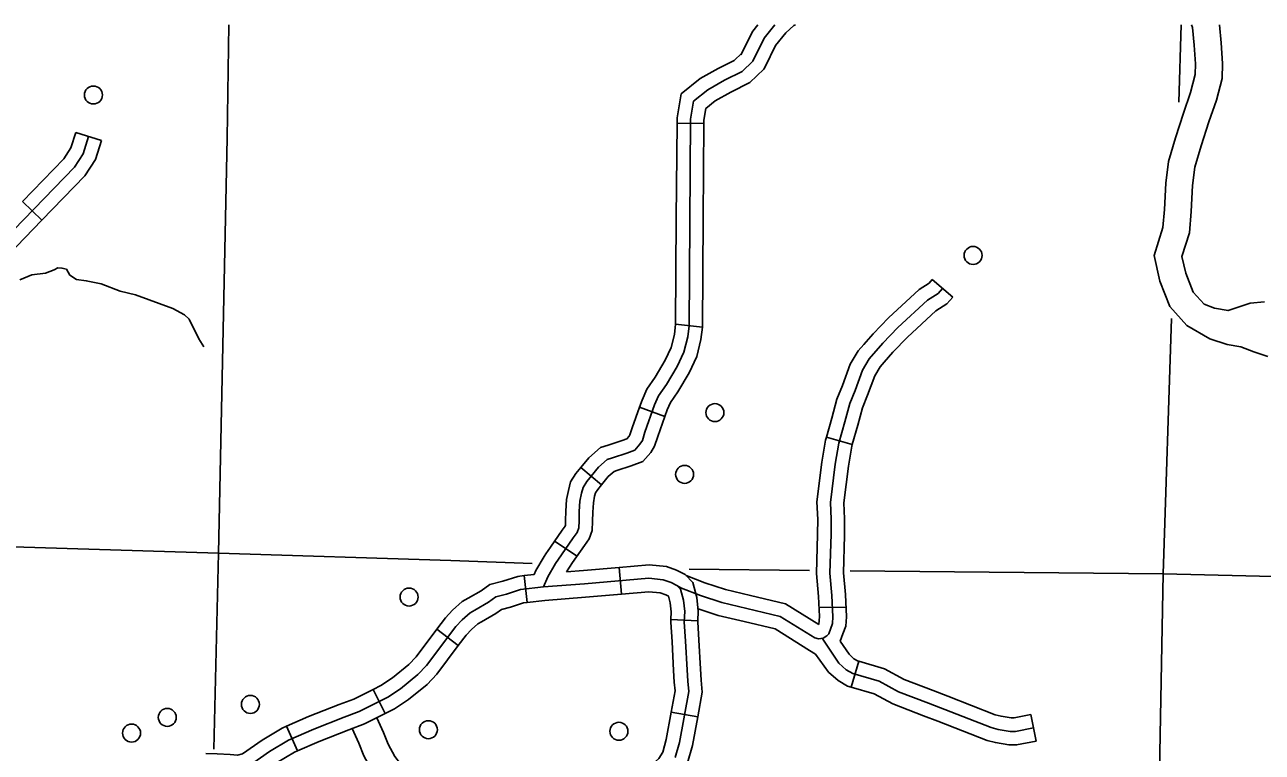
# Model space of a CAD drawing. Extents: x 653372 to 905732, y 627442 to 787275.
# Drawn here: x 864892 to 871753, y 707694 to 711727 of the extents above; entities that cross this region are included whole.
import ezdxf

# ---------------------------------------------------------------- set-up
doc = ezdxf.new("R2010")
doc.units = 0
for name, color, linetype in [('Level 32', 7, 'Continuous'), ('Level 35', 7, 'Continuous'), ('Level 45', 7, 'Continuous'), ('Level 46', 7, 'Continuous'), ('Level 5', 7, 'Continuous'), ('Level 56', 7, 'Continuous')]:
    doc.layers.add(name, color=color, linetype=linetype)

msp = doc.modelspace()

# ---------------------------------------------------------------- linework, layer by layer
at = {"layer": 'Level 32'}
for p, q in [((865174.4, 711128.7), (865317.1, 711084.6)), ((864879.5, 710746.9), (864986.7, 710642.9)), ((868500.5, 710066.6), (868648.9, 710049.2)), ((868300, 709605.8), (868440.7, 709555.5)), ((867974.5, 709271.2), (868090, 709176.6)), ((867829.6, 708863.4), (867953.7, 708780.2)), ((867661.1, 708672.6), (867678.1, 708524.2)), ((868186.8, 708718.4), (868199.7, 708569.6)), ((868623.6, 708422), (868474.4, 708428.7)), ((867176.5, 708375), (867295.7, 708285)), ((866823.1, 708041.9), (866890.9, 707908.8)), ((868623.3, 707889.2), (868476.3, 707915.9)), ((866344, 707837.5), (866403.9, 707700.7))]:
    msp.add_line(p, q, dxfattribs=at)
for points in [[(865245.8, 711106.6), (865216.3, 711011.4), (865167.3, 710936.3), (864604.7, 710356.4)], [(865174.4, 711128.7), (865148.1, 711043.4), (865108.7, 710983.2), (864879.5, 710746.9)], [(865317.1, 711084.6), (865284.6, 710979.3), (865225.9, 710889.5), (864986.7, 710642.9)], [(864986.7, 710642.9), (864659.7, 710305.9), (864625.5, 710266.5)], [(868574.7, 710057.9), (868567.4, 709995.6), (868546.6, 709911.7), (868509.4, 709831.9), (868449.7, 709732.6), (868405.6, 709669.5), (868384, 709618.7), (868330, 709467.8), (868315.9, 709422.2), (868302.4, 709401), (868273.9, 709368.7), (868229.4, 709351.6), (868150.6, 709325.9), (868121.8, 709316.1), (868072.9, 709273.4), (868008.2, 709194.5), (867987, 709162), (867978.7, 709129.2), (867970.1, 709085.3), (867966.6, 709027.4), (867965.2, 708976), (867964, 708937.4), (867954.1, 708912), (867933, 708881.3), (867867.9, 708787.7), (867835.3, 708739), (867792.8, 708666.7), (867768.1, 708609.7)], [(868500.5, 710066.6), (868493.8, 710009), (868475.9, 709936.7), (868443.4, 709867), (868387, 709773.3), (868340, 709706), (868314.4, 709645.9), (868300, 709605.8)], [(868648.9, 710049.2), (868641, 709982.3), (868617.4, 709886.7), (868575.5, 709796.8), (868512.3, 709691.9), (868471.3, 709633.1), (868453.5, 709591.5), (868440.7, 709555.5)], [(868300, 709605.8), (868259.2, 709491.4), (868247.5, 709453.9), (868242.5, 709446), (868230.1, 709431.9), (868204.4, 709422), (868127.1, 709396.7), (868083.9, 709382.1), (868019.1, 709325.6), (867974.5, 709271.2)], [(868440.7, 709555.5), (868400.9, 709444.1), (868384.2, 709390.6), (868362.3, 709356), (868317.8, 709305.6), (868254.4, 709281.2), (868174.2, 709255), (868159.8, 709250.1), (868126.7, 709221.3), (868090, 709176.6)], [(867974.5, 709271.2), (867947.8, 709238.6), (867917.7, 709192.3), (867905.8, 709145.5), (867895.9, 709094.8), (867892, 709030.7), (867890.5, 708978.1), (867889.8, 708952.5), (867887.7, 708947.2), (867871.6, 708923.8), (867806.2, 708829.8), (867781.5, 708792.9)], [(868090, 709176.6), (868068.5, 709150.3), (868056.4, 709131.7), (868051.6, 709112.8), (868044.4, 709075.8), (868041.2, 709024), (868039.8, 708973.8), (868038.3, 708922.3), (868020.6, 708876.8), (867994.5, 708838.9), (867929.6, 708745.6), (867895.1, 708694.1)], [(867781.5, 708792.9), (867772, 708778.7), (867726.1, 708700.6), (867716.7, 708679)], [(867661.1, 708672.6), (867625, 708668.5), (867542.8, 708641.2), (867471.2, 708623.2), (867421.9, 708588.1), (867350.8, 708546.9), (867317.5, 708528.4), (867264.1, 708481.4), (867224.5, 708438.5), (867176.5, 708375)], [(867716.7, 708679), (867661.1, 708672.6)], [(868186.8, 708718.4), (867989.5, 708701.2), (867895.1, 708694.1)], [(868623.6, 708422), (868626, 708476.1), (868618.4, 708550.5), (868595.1, 708634.5), (868552.7, 708679.5), (868505.3, 708702.9), (868449, 708723.5), (868353, 708732.9), (868186.8, 708718.4)], [(868528.1, 708596.8), (868507.6, 708618.5), (868475.9, 708634.1), (868432.3, 708650.1), (868352.6, 708657.9), (867995.5, 708626.8), (867768.1, 708609.7), (867641.2, 708595.2), (867563.7, 708569.5), (867503, 708554.2), (867462.4, 708525.2), (867387.6, 708481.9), (867360.8, 708467.1), (867316.4, 708427.9), (867281.9, 708390.6), (867119, 708174.8), (867071.3, 708124.7), (866974.4, 708045.5), (866904, 707999.2), (866745.8, 707918.7), (866662.3, 707888), (866494.6, 707822), (866353.7, 707760.2), (866248, 707697.1), (866129.9, 707615.4)], [(868497.9, 707665.1), (868521.5, 707747.1), (868573, 708030.2), (868567.3, 708087.3), (868563.9, 708151.3), (868555.3, 708310.2), (868548.6, 708416.1), (868551.2, 708473.9), (868544.7, 708536.6), (868528.1, 708596.8)], [(868199.7, 708569.6), (868001.5, 708552.4), (867775.1, 708535.3), (867678.1, 708524.2)], [(868474.4, 708428.7), (868476.3, 708471.8), (868471.1, 708522.7), (868461.3, 708558.1), (868446.5, 708565.4), (868415.6, 708576.7), (868352.2, 708582.9), (868199.7, 708569.6)], [(867678.1, 708524.2), (867657.4, 708521.8), (867584.6, 708497.7), (867534.9, 708485.2), (867502.9, 708462.4), (867424.4, 708417), (867404.1, 708405.7), (867368.6, 708374.4), (867339.2, 708342.6), (867295.7, 708285)], [(868476.3, 707915.9), (868497.7, 708033.3), (868492.9, 708081.6), (868489.4, 708147.3), (868480.7, 708305.8), (868473.8, 708415.4), (868474.4, 708428.7)], [(868623.3, 707889.2), (868648.4, 708027.2), (868641.8, 708093), (868638.5, 708155.3), (868629.8, 708314.6), (868623.4, 708416.8), (868623.6, 708422)], [(867176.5, 708375), (867061.9, 708223.2), (867020.4, 708179.6), (866930.2, 708105.8), (866866.4, 708063.9), (866823.1, 708041.9)], [(867295.7, 708285), (867176, 708126.4), (867122.2, 708069.8), (867018.6, 707985.2), (866941.5, 707934.6), (866890.9, 707908.8)], [(866823.1, 708041.9), (866715.9, 707987.3), (866635.7, 707957.8), (866465.9, 707890.9), (866344, 707837.5)], [(868253, 707518.7), (868350.1, 707607.5), (868408.2, 707659.4), (868428.7, 707694.6), (868448.7, 707764.2), (868476.3, 707915.9)], [(866890.9, 707908.8), (866775.7, 707850.2), (866688.8, 707818.3), (866523.3, 707753), (866403.9, 707700.7)], [(868353.8, 707408.5), (868450.3, 707496.7), (868525.4, 707563.8), (868567.1, 707635.6), (868594.3, 707730.1), (868623.3, 707889.2)], [(866344, 707837.5), (866319.4, 707826.7), (866207.5, 707759.9), (866098.8, 707684.7), (866071.4, 707678.1), (866030.7, 707681.1), (865959.6, 707685.3), (865895.5, 707685.9)], [(866403.9, 707700.7), (866388, 707693.7), (866288.4, 707634.2), (866161, 707546.1), (866083.7, 707527.4), (866020.7, 707532.1), (865954.5, 707536), (865894.1, 707536.6)]]:
    msp.add_lwpolyline(points, dxfattribs=at)
at = {"layer": 'Level 35'}
msp.add_lwpolyline([(864865.3, 710311.9), (864930.4, 710339.3), (865007.6, 710350.3), (865055.3, 710368.8), (865074.8, 710378.4), (865098, 710377.7), (865123.1, 710370.9), (865141.4, 710339), (865179.2, 710314.6), (865232.6, 710307.8), (865316.1, 710289.4), (865420.1, 710250), (865506.2, 710228.5), (865713.2, 710154.2), (865778.4, 710119.2), (865803.8, 710093.9), (865857.9, 709986.2), (865885.5, 709941)], dxfattribs=at)
at = {"layer": 'Level 45'}
for p, q in [((868508.1, 711180.4), (868657.4, 711179.4)), ((869923.3, 710313.6), (870036.5, 710216.2)), ((869336.2, 709440.8), (869479.6, 709398.9)), ((869295.4, 708498.2), (869445, 708495.6)), ((869515.3, 708198.1), (869473.7, 708054.7)), ((870469.8, 707902.2), (870498.6, 707755.6))]:
    msp.add_line(p, q, dxfattribs=at)
for points in [[(869050.4, 711726.6), (868991.5, 711651.5), (868929.1, 711524.6), (868868.7, 711467.6), (868771.8, 711418.6), (868678.5, 711366.5), (868599.5, 711302.6), (868582.9, 711203.2)], [(868955.5, 711726.6), (868927.9, 711691.4), (868862.8, 711559)], [(869165.5, 711726.6), (869156.4, 711723), (869110.9, 711682.7), (869055.1, 711611.5), (868996.8, 711493.1)], [(868868, 711569.7), (868825.3, 711529.3), (868736.7, 711484.5), (868636.5, 711428.5), (868530.5, 711342.8), (868508.3, 711209.7), (868508.1, 711180.4)], [(868996.8, 711493), (868990.1, 711479.6), (868912.1, 711405.8), (868806.9, 711352.6), (868720.5, 711304.4), (868668.5, 711262.4), (868657.6, 711196.8), (868657.4, 711179.4)], [(868508.1, 711180.4), (868504.3, 710654.7)], [(868582.9, 711203.2), (868574.7, 710057.9)], [(868657.4, 711179.4), (868653.7, 710653.7)], [(868504.3, 710654.7), (868500.5, 710066.6)], [(868653.7, 710653.7), (868648.9, 710049.2)], [(869923.3, 710313.6), (869905.8, 710293.3), (869851.5, 710258.7), (869681, 710101.3), (869594.9, 710012.7), (869543.5, 709953.8)], [(869979.9, 710264.9), (869955.2, 710236.2), (869897.2, 710199.3), (869733.1, 710047.9), (869649.9, 709962.1), (869573.5, 709874.6), (869536.8, 709812.2), (869495.4, 709699.2), (869465.7, 709626.4), (869439, 709526.1), (869404.4, 709407.7), (869384.5, 709290.7), (869358.2, 709078.6), (869362.8, 708985.4), (869362.3, 708902.7), (869356.1, 708686.1), (869367.4, 708562.6), (869372.5, 708444.8), (869369.9, 708408), (869349, 708350.5), (869338.9, 708338.6), (869317.7, 708326), (869292.8, 708322.5), (869272.9, 708327.8), (869080.7, 708446.7), (868757.4, 708524), (868638.2, 708562.4), (868532.9, 708603.1), (868507.6, 708618.5)], [(870036.5, 710216.2), (870004.6, 710179.2), (869943, 710139.9), (869785.3, 709994.4), (869704.8, 709911.5), (869655.9, 709855.5)], [(869543.5, 709953.8), (869512.6, 709918.5), (869469, 709844.2), (869425.7, 709726.1), (869394.8, 709650.2), (869367.1, 709546.2), (869336.2, 709440.8)], [(869655.9, 709855.5), (869634.3, 709830.8), (869604.6, 709780.2), (869565, 709672.2), (869536.7, 709602.6), (869510.9, 709506), (869479.6, 709398.9)], [(869336.2, 709440.8), (869331.5, 709424.5), (869310.6, 709301.5), (869283.3, 709081.4), (869288.1, 708983.7), (869287.6, 708904), (869287.5, 708900.2)], [(869479.6, 709398.9), (869477.3, 709390.9), (869458.4, 709279.8), (869433.1, 709075.9), (869437.5, 708987), (869437, 708901.4), (869436.8, 708895.9)], [(869287.5, 708900.2), (869281.3, 708683.7), (869292.9, 708557.6), (869297.7, 708445.9), (869294.6, 708402.2)], [(869436.8, 708895.9), (869430.8, 708688.4), (869442, 708567.7), (869447.3, 708443.8), (869443.6, 708392.3), (869428.2, 708349.8)], [(868915.8, 708562.9), (868777.5, 708596), (868663.1, 708632.8), (868558.7, 708673.1)], [(869294.6, 708402.2), (869109.7, 708516.5), (868915.8, 708562.9)], [(868881.1, 708417.6), (868737.2, 708452.1), (868624.8, 708488.2)], [(869276, 708236.8), (869243, 708258.5), (869051.6, 708376.8), (868881.1, 708417.6)], [(869902.2, 707965.5), (869735.4, 708029), (869629.8, 708087.2), (869482.8, 708129.8), (869445.3, 708151.3), (869405.1, 708186.9), (869312.5, 708325.3)], [(869428.2, 708349.8), (869413.3, 708308.8)], [(869515.3, 708198.1), (869512.3, 708199), (869489.1, 708212.3), (869461.8, 708236.5), (869413.3, 708308.8)], [(869473.7, 708054.7), (869453.4, 708060.6), (869401.5, 708090.4), (869348.4, 708137.4), (869276, 708236.8)], [(870009.2, 708004.1), (869929, 708035.2), (869766.9, 708096.9), (869658.5, 708156.6), (869515.3, 708198.1)], [(869955.1, 707864.9), (869875.4, 707895.8), (869704, 707961.1), (869601, 708017.8), (869473.7, 708054.7)], [(870469.8, 707902.2), (870376.5, 707883.8), (870361.1, 707883.8), (870305.1, 707893.3), (870272.9, 707901.7), (870009.2, 708004.1)], [(870484.2, 707828.9), (870383.9, 707809.2), (870354.9, 707809.1), (870289.5, 707820.2), (870249.9, 707830.5), (869902.2, 707965.5)], [(870498.6, 707755.6), (870391.2, 707734.5), (870348.7, 707734.4), (870273.8, 707747.1), (870226.9, 707759.3), (869955.1, 707864.9)]]:
    msp.add_lwpolyline(points, dxfattribs=at)
at = {"layer": 'Level 46'}
for points in [[(871335.4, 710059.4), (871240, 710164.6), (871185.9, 710305.8), (871153, 710446.5), (871201.5, 710602.8), (871210.5, 710701.7), (871218.1, 710848.2), (871232.6, 710968.6), (871272.1, 711099.7), (871315.7, 711236.2), (871355.6, 711351.6), (871381, 711450.3), (871382.7, 711509.6), (871376, 711613.6), (871366.6, 711711.3), (871360.8, 711726.6)], [(871765.9, 710191.1), (871686.5, 710182.9), (871563.2, 710142.3), (871488.6, 710155.2), (871430, 710177.4), (871369.4, 710244.2), (871329, 710349.7), (871307.7, 710441), (871348.8, 710573.5), (871359.5, 710691), (871367, 710835.4), (871379.3, 710938), (871414.7, 711055.5), (871457.4, 711189.1), (871498.8, 711308.6), (871529.8, 711429.3), (871532.2, 711512.3), (871524.9, 711625.6), (871515.2, 711726.6)], [(871335.4, 710059.4), (871463, 709986.1), (871558.9, 709954.2), (871633.6, 709940.5), (871706, 709912.9), (871783.5, 709887.2)], [(866843.4, 707884.6), (866881, 707802.3), (866907.3, 707737.7), (866944.2, 707670.5), (866975.1, 707629.3), (867037.7, 707637.5), (867080.5, 707618.9), (867135.8, 707581.6), (867197.5, 707553.2), (867244.6, 707523.9), (867316.9, 707474.5), (867349.1, 707422.3), (867368.2, 707371.8), (867361.9, 707308.5), (867371.3, 707220.9), (867386, 707139.7), (867379.7, 707082), (867375, 707028.7)], [(866706.6, 707824.8), (866743.9, 707743.1), (866772.3, 707673.4), (866818.4, 707589.4), (866848.2, 707549.6)]]:
    msp.add_lwpolyline(points, dxfattribs=at)
at = {"layer": 'Level 5'}
for points in [[(866022.8, 711726.6), (866013.9, 711098.5), (865966.5, 708797.7)], [(871304, 711726.6), (871289.9, 711298.1)], [(871250.4, 710098.3), (871203.9, 708683)], [(865966.5, 708797.7), (863566.5, 708870.8)], [(865966.5, 708797.7), (865940.8, 707711.1)], [(867706, 708740.1), (867254, 708756.8), (865966.5, 708797.7)], [(869242.5, 708701.6), (868575.7, 708708)], [(871203.9, 708683), (869468.4, 708699.5)], [(871203.9, 708683), (871142, 705408.6)], [(871203.9, 708683), (875022, 708590.6)]]:
    msp.add_lwpolyline(points, dxfattribs=at)
at = {"layer": 'Level 56'}
for centre in [(865272.6, 711337.2), (870149.8, 710447.6), (868718.1, 709576.3), (868550.4, 709234), (867022.7, 708553.9), (866142.7, 707958.7), (865682.2, 707886.9), (865484, 707799.6), (867129.6, 707818.6), (868185.9, 707809.7)]:
    msp.add_circle(centre, 49.8, dxfattribs=at)

doc.saveas('drawing.dxf')
